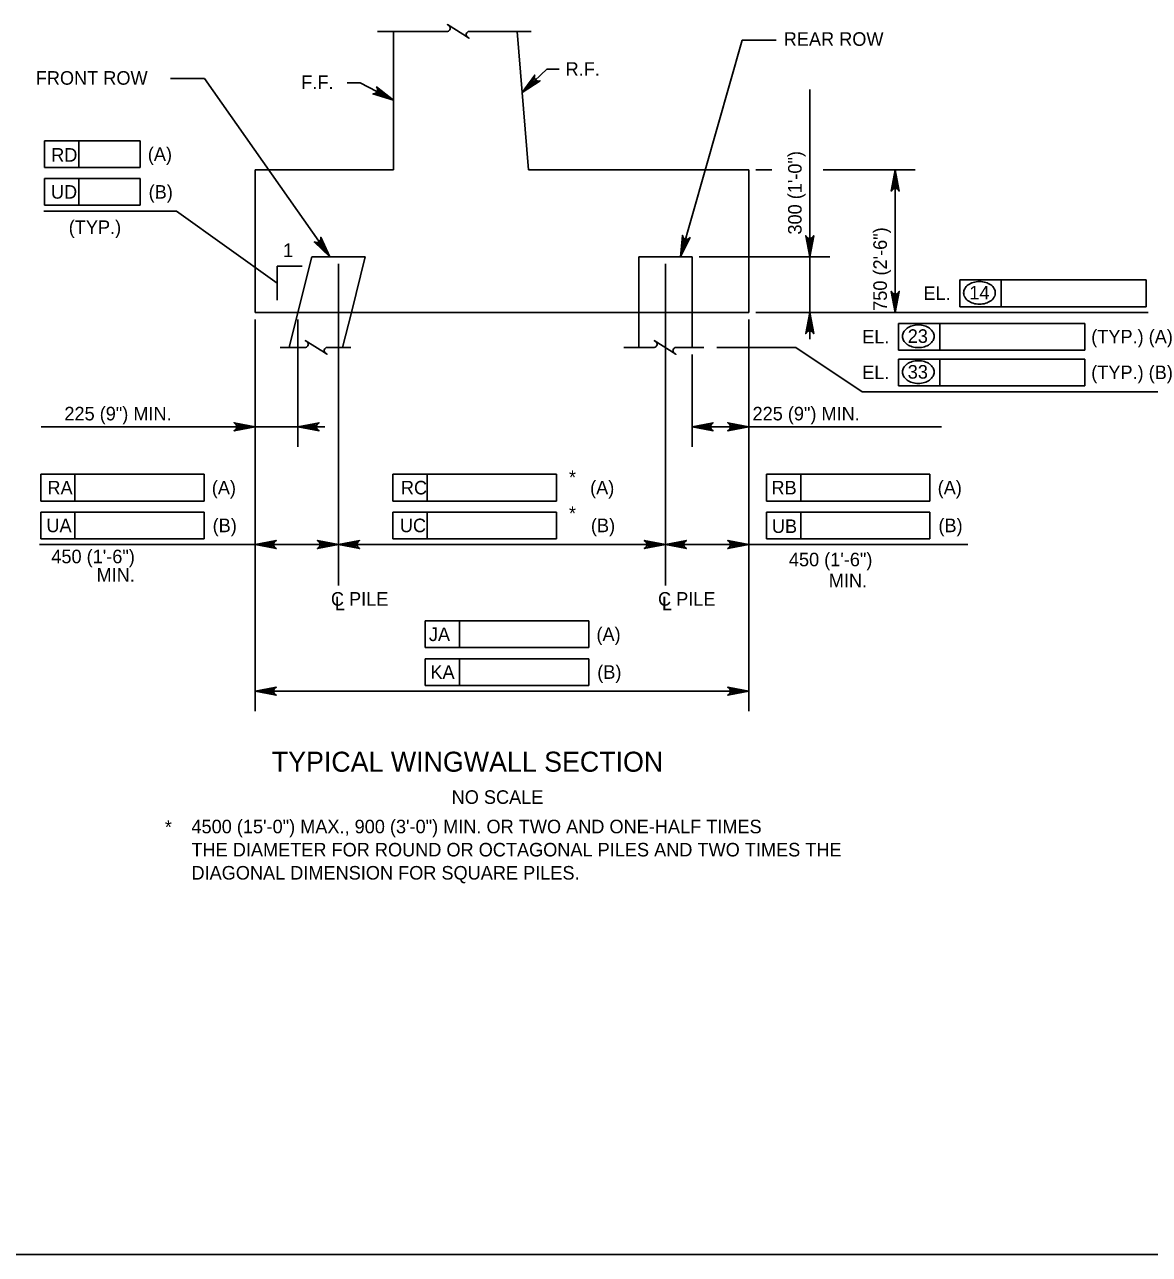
# Model space of a CAD drawing. Extents: x 638340 to 640241, y 295465 to 298435.
# Drawn here: x 639653.4 to 639902.2, y 296074.5 to 296346.3 of the extents above; entities that cross this region are included whole.
import ezdxf

# ---------------------------------------------------------------- set-up
doc = ezdxf.new("R2010")
doc.units = 0
for name, color, linetype in [('2', 7, 'Continuous'), ('4', 7, 'Continuous'), ('5', 7, 'Continuous')]:
    doc.layers.add(name, color=color, linetype=linetype)

msp = doc.modelspace()

# ---------------------------------------------------------------- linework, layer by layer
at = {"layer": '2'}
for p, q in [((639812.1, 296342.9), (639819.6, 296342.9)), ((639693.2, 296334.4), (639685.68, 296334.4)), ((639763.45, 296331.34), (639768.92, 296336.5)), ((639768.92, 296336.5), (639771.65, 296336.5)), ((639727.65, 296333.45), (639724.8, 296333.45)), ((639735.01, 296329.64), (639727.65, 296333.45)), ((639827.06, 296294.99), (639827.06, 296331.97)), ((639657.85, 296320.65), (639678.98, 296320.65)), ((639657.85, 296320.65), (639657.85, 296314.75)), ((639665.41, 296320.65), (639665.41, 296314.75)), ((639678.98, 296320.65), (639678.98, 296314.75)), ((639657.85, 296314.75), (639678.98, 296314.75)), ((639815.13, 296314.19), (639818.65, 296314.19)), ((639830.04, 296314.19), (639850.41, 296314.19)), ((639845.98, 296314.19), (639845.98, 296282.69)), ((639657.85, 296312.3), (639657.85, 296306.39)), ((639657.85, 296312.3), (639678.98, 296312.3)), ((639665.41, 296312.3), (639665.41, 296306.39)), ((639678.98, 296312.3), (639678.98, 296306.39)), ((639687.03, 296305.12), (639657.69, 296305.12)), ((639657.85, 296306.39), (639678.98, 296306.39)), ((639709.25, 296289.16), (639687.03, 296305.12)), ((639722.86, 296293.45), (639722.86, 296222.32)), ((639722.86, 296293.45), (639722.86, 296222.32)), ((639795.14, 296293.45), (639795.14, 296222.32)), ((639802.58, 296294.99), (639831.49, 296294.99)), ((639827.06, 296294.99), (639827.06, 296282.69)), ((639709.25, 296292.91), (639709.25, 296285.41)), ((639714.81, 296292.91), (639709.25, 296292.91)), ((639860.22, 296289.88), (639901.43, 296289.88)), ((639860.22, 296283.97), (639860.22, 296289.88)), ((639869.39, 296283.97), (639869.39, 296289.88)), ((639901.43, 296289.88), (639901.43, 296283.97)), ((639815.13, 296282.69), (639901.9, 296282.69)), ((639815.13, 296282.69), (639831.49, 296282.69)), ((639827.06, 296282.69), (639827.06, 296276.79)), ((639901.43, 296283.97), (639860.22, 296283.97)), ((639704.43, 296281.15), (639704.43, 296218.32)), ((639704.43, 296281.15), (639704.43, 296194.54)), ((639704.43, 296281.15), (639704.43, 296253)), ((639713.88, 296281.15), (639713.88, 296253)), ((639813.59, 296281.15), (639813.59, 296218.32)), ((639813.59, 296281.15), (639813.59, 296194.54)), ((639813.59, 296281.15), (639813.59, 296253)), ((639846.69, 296274.37), (639846.69, 296280.28)), ((639846.69, 296280.28), (639887.9, 296280.28)), ((639855.86, 296274.37), (639855.86, 296280.28)), ((639887.9, 296280.28), (639887.9, 296274.37)), ((639806.54, 296274.96), (639824.01, 296274.96)), ((639824.01, 296274.96), (639838.69, 296265.18)), ((639801.04, 296273.42), (639801.04, 296253)), ((639887.9, 296274.37), (639846.69, 296274.37)), ((639846.69, 296272.37), (639887.9, 296272.37)), ((639846.69, 296266.46), (639846.69, 296272.37)), ((639855.86, 296266.46), (639855.86, 296272.37)), ((639887.9, 296272.37), (639887.9, 296266.46)), ((639887.9, 296266.46), (639846.69, 296266.46)), ((639838.69, 296265.18), (639912.2, 296265.18)), ((639713.88, 296257.43), (639657.13, 296257.43)), ((639713.88, 296257.43), (639719.79, 296257.43)), ((639801.04, 296257.43), (639813.59, 296257.43)), ((639813.59, 296257.43), (639856.21, 296257.43)), ((639656.99, 296246.92), (639693.12, 296246.92)), ((639656.99, 296246.92), (639656.99, 296241.01)), ((639664.55, 296246.92), (639664.55, 296241.01)), ((639693.12, 296246.92), (639693.12, 296241.01)), ((639734.89, 296246.92), (639771.03, 296246.92)), ((639734.89, 296246.92), (639734.89, 296241.01)), ((639742.45, 296246.92), (639742.45, 296241.01)), ((639771.03, 296246.92), (639771.03, 296241.01)), ((639817.5, 296246.92), (639853.64, 296246.92)), ((639817.5, 296246.92), (639817.5, 296241.01)), ((639825.07, 296246.92), (639825.07, 296241.01)), ((639853.64, 296246.92), (639853.64, 296241.01)), ((639656.99, 296241.01), (639693.12, 296241.01)), ((639734.89, 296241.01), (639771.03, 296241.01)), ((639813.59, 296239.92), (639813.59, 296219.79)), ((639817.5, 296241.01), (639853.64, 296241.01)), ((639656.99, 296238.57), (639693.12, 296238.57)), ((639656.99, 296238.57), (639656.99, 296232.66)), ((639664.55, 296238.57), (639664.55, 296232.66)), ((639693.12, 296238.57), (639693.12, 296232.66)), ((639734.89, 296238.57), (639771.03, 296238.57)), ((639734.89, 296238.57), (639734.89, 296232.66)), ((639742.45, 296238.57), (639742.45, 296232.66)), ((639771.03, 296238.57), (639771.03, 296232.66)), ((639817.5, 296238.57), (639853.64, 296238.57)), ((639817.5, 296238.57), (639817.5, 296232.66)), ((639825.07, 296238.57), (639825.07, 296232.66)), ((639853.64, 296238.57), (639853.64, 296232.66)), ((639722.86, 296234.9), (639722.86, 296226.96)), ((639795.14, 296234.9), (639795.14, 296226.96)), ((639704.43, 296231.39), (639656.72, 296231.39)), ((639656.99, 296232.66), (639693.12, 296232.66)), ((639719.91, 296231.39), (639704.43, 296231.39)), ((639725.82, 296231.39), (639792.18, 296231.39)), ((639734.89, 296232.66), (639771.03, 296232.66)), ((639798.09, 296231.39), (639813.59, 296231.39)), ((639813.59, 296231.39), (639861.99, 296231.39)), ((639817.5, 296232.66), (639853.64, 296232.66)), ((639742.05, 296214.5), (639778.18, 296214.5)), ((639742.05, 296214.5), (639742.05, 296208.59)), ((639749.61, 296214.5), (639749.61, 296208.59)), ((639778.18, 296214.5), (639778.18, 296208.59)), ((639742.05, 296208.59), (639778.18, 296208.59)), ((639742.05, 296206.15), (639778.18, 296206.15)), ((639742.05, 296206.15), (639742.05, 296200.24)), ((639749.61, 296206.15), (639749.61, 296200.24)), ((639778.18, 296206.15), (639778.18, 296200.24)), ((639704.43, 296196.46), (639704.43, 296201.47)), ((639813.59, 296201.47), (639813.59, 296196.46)), ((639704.43, 296198.97), (639813.59, 296198.97)), ((639742.05, 296200.24), (639778.18, 296200.24)), ((640102.46, 296074.46), (639316.46, 296074.46))]:
    msp.add_line(p, q, dxfattribs=at)
for points in [[(639798.48, 296294.99), (639812.1, 296342.9)], [(639720.9, 296294.99), (639693.2, 296334.4)], [(639763.45, 296331.34), (639766.24, 296335.17), (639766.15, 296334.74), (639766.23, 296334.39), (639766.4, 296334.13), (639766.66, 296333.94), (639767.01, 296333.84), (639767.44, 296333.9), (639763.45, 296331.34), (639767.01, 296333.84), (639766.66, 296333.94), (639763.45, 296331.34), (639766.4, 296334.13), (639766.23, 296334.39), (639763.45, 296331.34), (639766.15, 296334.74)], [(639735.01, 296329.64), (639730.47, 296331.01), (639730.9, 296331.07), (639731.21, 296331.26), (639731.4, 296331.51), (639731.5, 296331.81), (639731.48, 296332.18), (639731.27, 296332.56), (639735.01, 296329.64), (639731.48, 296332.18), (639731.5, 296331.81), (639735.01, 296329.64), (639731.4, 296331.51), (639731.21, 296331.26), (639735.01, 296329.64), (639730.9, 296331.07)], [(639845.98, 296314.19), (639846.85, 296309.53), (639846.6, 296309.89), (639846.29, 296310.07), (639845.98, 296310.13), (639845.66, 296310.07), (639845.35, 296309.89), (639845.1, 296309.53), (639845.98, 296314.19), (639845.35, 296309.89), (639845.66, 296310.07), (639845.98, 296314.19), (639845.98, 296310.13), (639846.29, 296310.07), (639845.98, 296314.19), (639846.6, 296309.89)], [(639720.9, 296294.99), (639717.5, 296298.3), (639717.91, 296298.15), (639718.28, 296298.18), (639718.56, 296298.31), (639718.79, 296298.54), (639718.94, 296298.87), (639718.93, 296299.31), (639720.9, 296294.99), (639718.94, 296298.87), (639718.79, 296298.54), (639720.9, 296294.99), (639718.56, 296298.31), (639718.28, 296298.18), (639720.9, 296294.99), (639717.91, 296298.15)], [(639798.48, 296294.99), (639798.91, 296299.71), (639799.06, 296299.3), (639799.31, 296299.03), (639799.59, 296298.9), (639799.91, 296298.86), (639800.26, 296298.96), (639800.6, 296299.23), (639798.48, 296294.99), (639800.26, 296298.96), (639799.91, 296298.86), (639798.48, 296294.99), (639799.59, 296298.9), (639799.31, 296299.03), (639798.48, 296294.99), (639799.06, 296299.3)], [(639827.06, 296294.99), (639826.18, 296299.65), (639826.43, 296299.29), (639826.74, 296299.11), (639827.06, 296299.05), (639827.37, 296299.11), (639827.68, 296299.29), (639827.93, 296299.65), (639827.06, 296294.99), (639827.68, 296299.29), (639827.37, 296299.11), (639827.06, 296294.99), (639827.06, 296299.05), (639826.74, 296299.11), (639827.06, 296294.99), (639826.43, 296299.29)], [(639845.98, 296282.69), (639845.1, 296287.35), (639845.35, 296286.99), (639845.66, 296286.81), (639845.98, 296286.75), (639846.29, 296286.81), (639846.6, 296286.99), (639846.85, 296287.35), (639845.98, 296282.69), (639846.6, 296286.99), (639846.29, 296286.81), (639845.98, 296282.69), (639845.98, 296286.75), (639845.66, 296286.81), (639845.98, 296282.69), (639845.35, 296286.99)], [(639827.06, 296282.69), (639827.93, 296278.03), (639827.68, 296278.39), (639827.37, 296278.57), (639827.06, 296278.63), (639826.74, 296278.57), (639826.43, 296278.39), (639826.18, 296278.03), (639827.06, 296282.69), (639826.43, 296278.39), (639826.74, 296278.57), (639827.06, 296282.69), (639827.06, 296278.63), (639827.37, 296278.57), (639827.06, 296282.69), (639827.68, 296278.39)], [(639704.43, 296257.43), (639699.77, 296256.55), (639700.13, 296256.8), (639700.31, 296257.11), (639700.37, 296257.43), (639700.31, 296257.74), (639700.13, 296258.05), (639699.77, 296258.3), (639704.43, 296257.43), (639700.13, 296258.05), (639700.31, 296257.74), (639704.43, 296257.43), (639700.37, 296257.43), (639700.31, 296257.11), (639704.43, 296257.43), (639700.13, 296256.8)], [(639713.88, 296257.43), (639718.54, 296258.3), (639718.18, 296258.05), (639718, 296257.74), (639717.94, 296257.43), (639718, 296257.11), (639718.18, 296256.8), (639718.54, 296256.55), (639713.88, 296257.43), (639718.18, 296256.8), (639718, 296257.11), (639713.88, 296257.43), (639717.94, 296257.43), (639718, 296257.74), (639713.88, 296257.43), (639718.18, 296258.05)], [(639801.04, 296257.43), (639805.7, 296258.3), (639805.34, 296258.05), (639805.16, 296257.74), (639805.1, 296257.43), (639805.16, 296257.11), (639805.34, 296256.8), (639805.7, 296256.55), (639801.04, 296257.43), (639805.34, 296256.8), (639805.16, 296257.11), (639801.04, 296257.43), (639805.1, 296257.43), (639805.16, 296257.74), (639801.04, 296257.43), (639805.34, 296258.05)], [(639813.59, 296257.43), (639808.93, 296256.55), (639809.29, 296256.8), (639809.48, 296257.11), (639809.53, 296257.43), (639809.48, 296257.74), (639809.29, 296258.05), (639808.93, 296258.3), (639813.59, 296257.43), (639809.29, 296258.05), (639809.48, 296257.74), (639813.59, 296257.43), (639809.53, 296257.43), (639809.48, 296257.11), (639813.59, 296257.43), (639809.29, 296256.8)], [(639704.43, 296231.39), (639709.09, 296232.26), (639708.73, 296232.01), (639708.55, 296231.7), (639708.49, 296231.39), (639708.55, 296231.07), (639708.73, 296230.76), (639709.09, 296230.51), (639704.43, 296231.39), (639708.73, 296230.76), (639708.55, 296231.07), (639704.43, 296231.39), (639708.49, 296231.39), (639708.55, 296231.7), (639704.43, 296231.39), (639708.73, 296232.01)], [(639722.86, 296231.39), (639718.2, 296230.51), (639718.56, 296230.76), (639718.74, 296231.07), (639718.8, 296231.39), (639718.74, 296231.7), (639718.56, 296232.01), (639718.2, 296232.26), (639722.86, 296231.39), (639718.56, 296232.01), (639718.74, 296231.7), (639722.86, 296231.39), (639718.8, 296231.39), (639718.74, 296231.07), (639722.86, 296231.39), (639718.56, 296230.76)], [(639722.86, 296231.39), (639727.52, 296230.51), (639727.16, 296230.76), (639726.98, 296231.07), (639726.92, 296231.39), (639726.98, 296231.7), (639727.16, 296232.01), (639727.52, 296232.26), (639722.86, 296231.39), (639727.16, 296232.01), (639726.98, 296231.7), (639722.86, 296231.39), (639726.92, 296231.39), (639726.98, 296231.07), (639722.86, 296231.39), (639727.16, 296230.76)], [(639795.14, 296231.39), (639790.47, 296230.51), (639790.83, 296230.76), (639791.02, 296231.07), (639791.07, 296231.39), (639791.02, 296231.7), (639790.83, 296232.01), (639790.47, 296232.26), (639795.14, 296231.39), (639790.83, 296232.01), (639791.02, 296231.7), (639795.14, 296231.39), (639791.07, 296231.39), (639791.02, 296231.07), (639795.14, 296231.39), (639790.83, 296230.76)], [(639795.14, 296231.39), (639799.8, 296230.51), (639799.44, 296230.76), (639799.25, 296231.07), (639799.2, 296231.39), (639799.25, 296231.7), (639799.44, 296232.01), (639799.8, 296232.26), (639795.14, 296231.39), (639799.44, 296232.01), (639799.25, 296231.7), (639795.14, 296231.39), (639799.2, 296231.39), (639799.25, 296231.07), (639795.14, 296231.39), (639799.44, 296230.76)], [(639813.59, 296231.39), (639808.93, 296230.51), (639809.29, 296230.76), (639809.48, 296231.07), (639809.53, 296231.39), (639809.48, 296231.7), (639809.29, 296232.01), (639808.93, 296232.26), (639813.59, 296231.39), (639809.29, 296232.01), (639809.48, 296231.7), (639813.59, 296231.39), (639809.53, 296231.39), (639809.48, 296231.07), (639813.59, 296231.39), (639809.29, 296230.76)], [(639704.43, 296198.97), (639709.09, 296199.84), (639708.73, 296199.59), (639708.55, 296199.28), (639708.49, 296198.97), (639708.55, 296198.65), (639708.73, 296198.34), (639709.09, 296198.09), (639704.43, 296198.97), (639708.73, 296198.34), (639708.55, 296198.65), (639704.43, 296198.97), (639708.49, 296198.97), (639708.55, 296199.28), (639704.43, 296198.97), (639708.73, 296199.59)], [(639813.59, 296198.97), (639808.93, 296198.09), (639809.29, 296198.34), (639809.48, 296198.65), (639809.53, 296198.97), (639809.48, 296199.28), (639809.29, 296199.59), (639808.93, 296199.84), (639813.59, 296198.97), (639809.29, 296199.59), (639809.48, 296199.28), (639813.59, 296198.97), (639809.53, 296198.97), (639809.48, 296198.65), (639813.59, 296198.97), (639809.29, 296198.34)]]:
    msp.add_lwpolyline(points, dxfattribs=at)
for points in [[(639765.94, 296333.01), (639765.26, 296333.72), (639763.45, 296331.34)], [(639732.61, 296331.44), (639732.16, 296330.56), (639735.01, 296329.64)], [(639845.49, 296311.24), (639846.47, 296311.24), (639845.98, 296314.19)], [(639720.9, 296294.99), (639719.4, 296297.55), (639719, 296297.27)], [(639798.48, 296294.99), (639799.53, 296297.76), (639799.05, 296297.9)], [(639826.57, 296297.94), (639827.55, 296297.94), (639827.06, 296294.99)], [(639845.49, 296285.65), (639846.47, 296285.65), (639845.98, 296282.69)], [(639826.57, 296279.74), (639827.55, 296279.74), (639827.06, 296282.69)], [(639701.48, 296257.92), (639701.48, 296256.93), (639704.43, 296257.43)], [(639716.83, 296257.92), (639716.83, 296256.93), (639713.88, 296257.43)], [(639803.99, 296257.92), (639803.99, 296256.93), (639801.04, 296257.43)], [(639810.64, 296257.92), (639810.64, 296256.93), (639813.59, 296257.43)], [(639719.91, 296231.88), (639719.91, 296230.89), (639722.86, 296231.39)], [(639725.82, 296231.88), (639725.82, 296230.89), (639722.86, 296231.39)], [(639792.18, 296231.88), (639792.18, 296230.89), (639795.14, 296231.39)], [(639798.09, 296231.88), (639798.09, 296230.89), (639795.14, 296231.39)], [(639810.64, 296231.88), (639810.64, 296230.89), (639813.59, 296231.39)]]:
    msp.add_lwpolyline(points, close=True, dxfattribs=at)
for centre, radius, start, end in [((639863.72, 296286.57), 2.76, 125.6316, 149.9767), ((639864.25, 296285.83), 3.66, 106.5358, 125.6316), ((639864.6, 296284.67), 4.87, 90, 106.5358), ((639864.6, 296284.67), 4.87, 73.4642, 90), ((639864.94, 296285.83), 3.66, 54.3684, 73.4642), ((639865.47, 296286.57), 2.76, 30.0233, 54.3684), ((639862.92, 296287.03), 1.83, 149.9767, 180), ((639862.92, 296287.03), 1.83, 180, 210.0233), ((639863.72, 296287.5), 2.76, 210.0233, 234.3684), ((639864.25, 296288.23), 3.66, 234.3684, 253.4642), ((639864.94, 296288.23), 3.66, 286.5358, 305.6316), ((639865.47, 296287.5), 2.76, 305.6316, 329.9767), ((639866.27, 296287.03), 1.83, 0, 30.0233), ((639866.27, 296287.03), 1.83, 329.9767, 0), ((639864.6, 296289.39), 4.87, 253.4642, 270), ((639864.6, 296289.39), 4.87, 270, 286.5358), ((639851.07, 296275.07), 4.87, 90, 106.5358), ((639851.07, 296275.07), 4.87, 73.4642, 90), ((639849.39, 296277.43), 1.83, 149.9767, 180), ((639849.39, 296277.43), 1.83, 180, 210.0233), ((639850.19, 296276.96), 2.76, 125.6316, 149.9767), ((639850.72, 296276.23), 3.66, 106.5358, 125.6316), ((639851.41, 296276.23), 3.66, 54.3684, 73.4642), ((639851.94, 296276.96), 2.76, 30.0233, 54.3684), ((639852.74, 296277.43), 1.83, 0, 30.0233), ((639852.74, 296277.43), 1.83, 329.9767, 0), ((639850.19, 296277.89), 2.76, 210.0233, 234.3684), ((639850.72, 296278.63), 3.66, 234.3684, 253.4642), ((639851.07, 296279.79), 4.87, 253.4642, 270), ((639851.07, 296279.79), 4.87, 270, 286.5358), ((639851.41, 296278.63), 3.66, 286.5358, 305.6316), ((639851.94, 296277.89), 2.76, 305.6316, 329.9767), ((639850.72, 296268.32), 3.66, 106.5358, 125.6316), ((639851.07, 296267.16), 4.87, 90, 106.5358), ((639851.07, 296267.16), 4.87, 73.4642, 90), ((639851.41, 296268.32), 3.66, 54.3684, 73.4642), ((639849.39, 296269.52), 1.83, 149.9767, 180), ((639849.39, 296269.52), 1.83, 180, 210.0233), ((639850.19, 296269.06), 2.76, 125.6316, 149.9767), ((639851.94, 296269.06), 2.76, 30.0233, 54.3684), ((639852.74, 296269.52), 1.83, 0, 30.0233), ((639852.74, 296269.52), 1.83, 329.9767, 0), ((639850.19, 296269.99), 2.76, 210.0233, 234.3684), ((639850.72, 296270.72), 3.66, 234.3684, 253.4642), ((639851.07, 296271.88), 4.87, 253.4642, 270), ((639851.07, 296271.88), 4.87, 270, 286.5358), ((639851.41, 296270.72), 3.66, 286.5358, 305.6316), ((639851.94, 296269.99), 2.76, 305.6316, 329.9767)]:
    msp.add_arc(centre, radius, start, end, dxfattribs=at)
at = {"layer": '4'}
for p, q in [((639746.94, 296344.82), (639731.48, 296344.82)), ((639735.01, 296314.19), (639735.01, 296344.82)), ((639765.47, 296344.82), (639751.79, 296344.82)), ((639762.33, 296344.82), (639764.88, 296314.19)), ((639704.43, 296314.19), (639704.43, 296282.69)), ((639735.01, 296314.19), (639704.43, 296314.19)), ((639813.59, 296314.19), (639764.88, 296314.19)), ((639813.59, 296282.69), (639813.59, 296314.19)), ((639813.59, 296282.69), (639704.43, 296282.69))]:
    msp.add_line(p, q, dxfattribs=at)
msp.add_lwpolyline([(639751.44, 296343.49), (639751.74, 296343.31), (639746.93, 296346.33), (639747.25, 296346.13)], dxfattribs=at)
for centre, start, end in [((639746.87, 296345.53), 275.3286, 57.8672), ((639751.79, 296344.11), 90, 240)]:
    msp.add_arc(centre, 0.71, start, end, dxfattribs=at)
at = {"layer": '5'}
for p, q in [((639713.88, 296282.69), (639716.96, 296294.99)), ((639728.77, 296294.99), (639716.96, 296294.99)), ((639725.69, 296282.69), (639728.77, 296294.99)), ((639789.23, 296282.69), (639789.23, 296294.99)), ((639801.04, 296294.99), (639789.23, 296294.99)), ((639801.04, 296282.69), (639801.04, 296294.99)), ((639711.95, 296274.96), (639713.88, 296282.69)), ((639723.76, 296274.96), (639725.69, 296282.69)), ((639789.23, 296274.96), (639789.23, 296282.69)), ((639801.04, 296274.96), (639801.04, 296282.69)), ((639715.52, 296274.96), (639709.92, 296274.96)), ((639725.57, 296274.96), (639720.38, 296274.96)), ((639792.67, 296274.96), (639785.93, 296274.96)), ((639803.67, 296274.96), (639797.52, 296274.96))]:
    msp.add_line(p, q, dxfattribs=at)
for points in [[(639720.02, 296273.63), (639720.33, 296273.45), (639715.51, 296276.47), (639715.84, 296276.27)], [(639797.17, 296273.63), (639797.47, 296273.45), (639792.66, 296276.47), (639792.98, 296276.27)]]:
    msp.add_lwpolyline(points, dxfattribs=at)
for centre, start, end in [((639715.46, 296275.67), 275.3286, 57.8672), ((639720.38, 296274.25), 90, 240), ((639792.6, 296275.67), 275.3286, 57.8672), ((639797.52, 296274.25), 90, 240)]:
    msp.add_arc(centre, 0.71, start, end, dxfattribs=at)

# ---------------------------------------------------------------- texts
at = {"layer": '2'}
for s, height, p in [('REAR ROW', 3, (639821.31, 296341.64)), ('R.F.', 3, (639773.07, 296335.01)), ('FRONT ROW', 3, (639655.9, 296333.04)), ('F.F.', 3, (639714.62, 296332.09)), ('1', 3, (639710.59, 296294.95)), ('EL.', 3, (639852.2, 296285.46)), ('14', 3, (639862.35, 296285.57)), ('EL.', 3, (639838.67, 296275.85)), ('23', 3, (639848.73, 296275.97)), ('(TYP.) (A)', 3, (639889.31, 296275.85)), ('EL.', 3, (639838.67, 296267.95)), ('33', 3, (639848.73, 296268.06)), ('(TYP.) (B)', 3, (639889.31, 296267.95)), ('225 (9") MIN.', 3.0001, (639662.23, 296258.83)), ('225 (9") MIN.', 3.0001, (639814.41, 296258.83)), ('450 (1\'-6")', 3.0001, (639659.34, 296227.25)), ('450 (1\'-6")', 3.0001, (639822.45, 296226.58)), ('MIN.', 3, (639669.34, 296223.18)), ('MIN.', 3, (639831.28, 296221.92)), ('C PILE', 3, (639721.17, 296217.87)), ('C PILE', 3, (639793.51, 296217.87)), ('L', 3, (639722.06, 296216.85)), ('L', 3, (639794.39, 296216.85)), ('NO SCALE', 3, (639747.87, 296174.06)), ('4500 (15\'-0") MAX., 900 (3\'-0") MIN. OR TWO AND ONE-HALF TIMES', 3.0001, (639690.33, 296167.55)), ('THE DIAMETER FOR ROUND OR OCTAGONAL PILES AND TWO TIMES THE', 3.0001, (639690.33, 296162.43)), ('DIAGONAL DIMENSION FOR SQUARE PILES.', 3.0001, (639690.33, 296157.32))]:
    msp.add_text(s, height=height, dxfattribs=at).set_placement(p)
for s, height, rotation, p in [('RD', 3, 359.9382, (639659.31, 296316.03)), ('(A)', 3, 359.9382, (639680.68, 296316.2)), ('300 (1\'-0")', 3.0001, 90, (639825.27, 296299.91)), ('UD', 3, 359.9382, (639659.25, 296307.85)), ('(B)', 3, 359.9382, (639680.86, 296307.85)), ('(TYP.)', 3, 359.9382, (639663.19, 296300.05)), ('750 (2\'-6")', 3.0001, 90, (639844.12, 296283.05)), ('*', 3, 359.9382, (639773.81, 296244.76)), ('RA', 3, 359.9382, (639658.48, 296242.47)), ('(A)', 3, 359.9382, (639694.83, 296242.47)), ('RC', 3, 359.9382, (639736.64, 296242.47)), ('(A)', 3, 359.9382, (639778.49, 296242.47)), ('RB', 3, 359.9382, (639818.59, 296242.47)), ('(A)', 3, 359.9382, (639855.35, 296242.47)), ('*', 3, 359.9382, (639773.81, 296236.8)), ('UA', 3, 359.9382, (639658.25, 296234.12)), ('(B)', 3, 359.9382, (639695.01, 296234.12)), ('UC', 3, 359.9382, (639736.41, 296234.12)), ('(B)', 3, 359.9382, (639778.67, 296234.12)), ('UB', 3, 359.9382, (639818.69, 296233.95)), ('(B)', 3, 359.9382, (639855.52, 296234.12)), ('JA', 3, 359.9382, (639742.83, 296210.05)), ('(A)', 3, 359.9382, (639779.89, 296210.05)), ('KA', 3, 359.9382, (639743.17, 296201.7)), ('(B)', 3, 359.9382, (639780.07, 296201.7)), ('*', 3, 359.9382, (639684.44, 296167.42))]:
    msp.add_text(s, height=height, rotation=rotation, dxfattribs=at).set_placement(p)
at = {"layer": '4'}
msp.add_text('TYPICAL WINGWALL SECTION', height=4.4294, dxfattribs=at).set_placement((639708.1, 296181.16))

doc.saveas('drawing.dxf')
